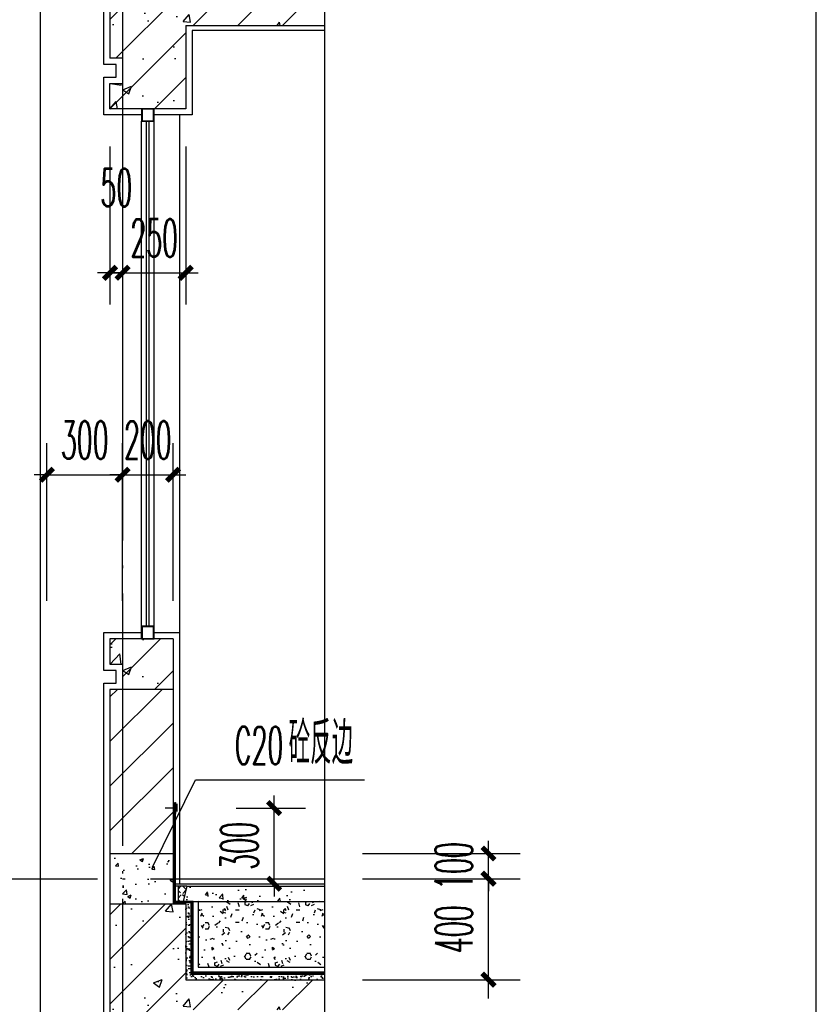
# Model space of a CAD drawing. Extents: x 1779708 to 7299578, y -1121471 to 88434.
# Tile 998 of 1056: x 6999563 to 7002719, y -966071 to -962171. Entities that reach past the tile are written whole.
import ezdxf

# ---------------------------------------------------------------- set-up
doc = ezdxf.new("R2010")
doc.units = 0
doc.header["$LTSCALE"] = 1000
doc.header["$MEASUREMENT"] = 0
doc.linetypes.add('DASH', pattern=[0.35, 0.25, -0.1])
doc.linetypes.add('DOTE', pattern=[2.4200000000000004, 2, -0.2, 0.02, -0.2])
doc.layers.get('0').update_dxf_attribs({"linetype": 'CONTINUOUS'})
doc.layers.get('Defpoints').update_dxf_attribs({"linetype": 'CONTINUOUS'})
for name, color, linetype in [('AXIS', 3, 'CONTINUOUS'), ('DIM_LEAD', 3, 'CONTINUOUS'), ('DIM_SYMB', 3, 'CONTINUOUS'), ('DOTE', 1, 'DOTE'), ('PUB_TAB', 7, 'CONTINUOUS'), ('PUB_TEXT', 7, 'CONTINUOUS'), ('WALL', 255, 'CONTINUOUS'), ('WINDOW', 2, 'CONTINUOUS'), ('填', 1, 'CONTINUOUS'), ('填充细线', 8, 'CONTINUOUS'), ('柱边线', 2, 'CONTINUOUS'), ('粉刷线', 213, 'CONTINUOUS'), ('粗', 9, 'CONTINUOUS')]:
    doc.layers.add(name, color=color, linetype=linetype)
doc.styles.add('_TCH_DIM', font='SIMPLEX.shx', dxfattribs={"width": 0.7, "bigfont": 'GBCBIG.shx'})
doc.styles.add('_TCH_DIM_T3', font='SIMPLEX.shx', dxfattribs={"width": 0.4941176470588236, "bigfont": 'GBCBIG.shx'})
doc.dimstyles.new('_TCH_ARCH&&50', dxfattribs={"dimtxt": 148.75, "dimasz": 50, "dimexe": 125, "dimexo": 150, "dimgap": 63.12500000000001, "dimtad": 1, "dimdec": 0, "dimzin": 0, "dimdsep": 46, "dimtxsty": '_TCH_DIM_T3', "dimblk": 'ARCHTICK', "dimcen": 0.09, "dimdle": 75, "dimclrt": 7, "dimazin": 2, "dimtfac": 1, "dimtdec": 0, "dimtix": 1, "dimtmove": 2, "dimatfit": 3, "dimfxl": 250, "dimtolj": 1, "dimtzin": 0, "dimarcsym": 0})

# ---------------------------------------------------------------- blocks, each defined once
blk = doc.blocks.new('A$C30160E8A')
at = {"layer": '填'}
h = blk.add_hatch(dxfattribs=at)
h.set_pattern_fill('ANSI32', color=256, scale=10, angle=180, style=0)
h.set_pattern_definition([(45.00000000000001, (-590191.0230948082, 116726.9485917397), (-2.651650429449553, 2.651650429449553), []), (45.00000000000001, (-590189.2553278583, 116726.9485917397), (-2.651650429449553, 2.651650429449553), [])])
h.paths.add_polyline_path([(-6.866874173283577e-05, 41.15852009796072), (-6.866874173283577e-05, 37.37737555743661), (43.99830856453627, 37.37737555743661), (43.99830856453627, 41.15852009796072)])
at = {"layer": 'WALL'}
blk.add_line((21.54626551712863, 37.20948727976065, -617.719101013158), (21.54626551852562, 34.20948727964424, -617.719101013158), dxfattribs=at)
at = {"layer": '粗'}
for p, q in [((43.99830856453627, 41.15852009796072, -617.719101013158), (-6.866874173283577e-05, 41.15852009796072, -617.719101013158)), ((-6.866874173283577e-05, 41.15852009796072, -617.719101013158), (-6.866874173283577e-05, 37.37737555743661, -617.719101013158)), ((37.64256875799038, 45.36287225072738, -617.719101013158), (7.318813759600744, 45.36287225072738, -617.719101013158)), ((21.54626551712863, 45.36287225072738, -617.719101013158), (21.54626551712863, 3.858946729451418e-05, -617.719101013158)), ((43.99830856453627, 37.37737555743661, -617.719101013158), (43.99830856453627, 41.15852009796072, -617.719101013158)), ((-6.866874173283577e-05, 37.37737555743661, -617.719101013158), (43.99830856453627, 37.37737555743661, -617.719101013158))]:
    blk.add_line(p, q, dxfattribs=at)
blk = doc.blocks.new('_ArchTick')
at = {"color": 0, "linetype": 'ByBlock', "const_width": 0.4}
blk.add_lwpolyline([(-0.5, -0.5), (0.5, 0.5)], dxfattribs=at)
blk = doc.blocks.new('*D6916')
at = {"layer": 'AXIS', "color": 0, "lineweight": -2, "transparency": 16777216}
for p, q in [((349.9999999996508, 629.9999999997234), (349.9999999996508, 679.9999999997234)), ((200, 629.9999999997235), (474.9999999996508, 629.9999999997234)), ((349.9999999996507, 329.9999999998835), (349.9999999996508, 629.9999999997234)), ((200, 329.9999999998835), (474.9999999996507, 329.9999999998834)), ((349.9999999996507, 329.9999999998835), (349.9999999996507, 279.9999999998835))]:
    blk.add_line(p, q, dxfattribs=at)
at = {"layer": 'Defpoints', "color": 0, "transparency": 16777216}
for p in [(50, 629.9999999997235), (349.9999999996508, 629.9999999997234), (50, 329.9999999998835)]:
    blk.add_point(p, dxfattribs=at)
at = {"layer": 'AXIS', "color": 0, "lineweight": -2, "transparency": 16777216, "xscale": 50, "yscale": 50, "zscale": 50}
for p, rotation in [((349.9999999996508, 629.9999999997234), 270), ((349.9999999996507, 329.9999999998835), 90)]:
    blk.add_blockref('_ArchTick', p, dxfattribs=dict(at, rotation=rotation))
at = {"layer": 'AXIS', "color": 7, "transparency": 16777216, "insert": (212.4999999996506, 479.9999999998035), "char_height": 148.75, "attachment_point": 5, "rotation": 90, "style": '_TCH_DIM_T3'}
blk.add_mtext('\\A1;300', dxfattribs=at)
blk = doc.blocks.new('*D1613')
at = {"layer": 'AXIS', "color": 0, "lineweight": -2, "transparency": 16777216}
for p, q in [((6999670.466508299, -964473.247537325), (6999670.466508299, -963848.247537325)), ((6999970.466508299, -964473.247537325), (6999970.466508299, -963848.247537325)), ((6999670.466508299, -963973.247537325), (6999620.466508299, -963973.247537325)), ((6999670.466508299, -963973.247537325), (6999970.466508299, -963973.247537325)), ((6999970.466508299, -963973.247537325), (7000020.466508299, -963973.247537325))]:
    blk.add_line(p, q, dxfattribs=at)
at = {"layer": 'Defpoints', "color": 0, "transparency": 16777216}
for p in [(6999970.466508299, -963973.247537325), (6999670.466508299, -964623.247537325), (6999970.466508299, -964623.247537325)]:
    blk.add_point(p, dxfattribs=at)
at = {"layer": 'AXIS', "color": 0, "lineweight": -2, "transparency": 16777216, "xscale": 50, "yscale": 50, "zscale": 50}
blk.add_blockref('_ArchTick', (6999670.466508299, -963973.247537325), dxfattribs=at)
at = {"layer": 'AXIS', "color": 0, "lineweight": -2, "transparency": 16777216, "xscale": 50, "yscale": 50, "zscale": 50, "rotation": 180}
blk.add_blockref('_ArchTick', (6999970.466508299, -963973.247537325), dxfattribs=at)
at = {"layer": 'AXIS', "color": 7, "transparency": 16777216, "insert": (6999820.466508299, -963835.747537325), "char_height": 148.75, "attachment_point": 5, "style": '_TCH_DIM_T3'}
blk.add_mtext('\\A1;300', dxfattribs=at)
blk = doc.blocks.new('*D1614')
at = {"layer": 'AXIS', "color": 0, "lineweight": -2, "transparency": 16777216}
for p, q in [((6999970.466508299, -964473.247537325), (6999970.466508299, -963848.247537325)), ((7000170.466508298, -964473.247537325), (7000170.466508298, -963848.247537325)), ((6999970.466508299, -963973.247537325), (6999920.466508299, -963973.247537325)), ((6999970.466508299, -963973.247537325), (7000170.466508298, -963973.247537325)), ((7000170.466508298, -963973.247537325), (7000220.466508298, -963973.247537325))]:
    blk.add_line(p, q, dxfattribs=at)
at = {"layer": 'Defpoints', "color": 0, "transparency": 16777216}
for p in [(7000170.466508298, -963973.247537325), (6999970.466508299, -964623.247537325), (7000170.466508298, -964623.247537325)]:
    blk.add_point(p, dxfattribs=at)
at = {"layer": 'AXIS', "color": 0, "lineweight": -2, "transparency": 16777216, "xscale": 50, "yscale": 50, "zscale": 50}
blk.add_blockref('_ArchTick', (6999970.466508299, -963973.247537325), dxfattribs=at)
at = {"layer": 'AXIS', "color": 0, "lineweight": -2, "transparency": 16777216, "xscale": 50, "yscale": 50, "zscale": 50, "rotation": 180}
blk.add_blockref('_ArchTick', (7000170.466508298, -963973.247537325), dxfattribs=at)
at = {"layer": 'AXIS', "color": 7, "transparency": 16777216, "insert": (7000070.466508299, -963835.747537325), "char_height": 148.75, "attachment_point": 5, "style": '_TCH_DIM_T3'}
blk.add_mtext('\\A1;200', dxfattribs=at)
blk = doc.blocks.new('*D1615')
at = {"layer": 'AXIS', "color": 0, "lineweight": -2, "transparency": 16777216}
for p, q in [((6999920.4665083, -962673.2475373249), (6999920.4665083, -963298.2475373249)), ((6999970.466508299, -962673.2475373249), (6999970.466508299, -963298.2475373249)), ((6999920.4665083, -963173.2475373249), (6999870.4665083, -963173.2475373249)), ((6999920.4665083, -963173.2475373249), (6999970.466508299, -963173.2475373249)), ((6999970.466508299, -963173.2475373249), (7000020.466508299, -963173.2475373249))]:
    blk.add_line(p, q, dxfattribs=at)
at = {"layer": 'Defpoints', "color": 0, "transparency": 16777216}
for p in [(6999920.4665083, -962523.2475373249), (6999970.466508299, -962523.2475373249), (6999970.466508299, -963173.2475373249)]:
    blk.add_point(p, dxfattribs=at)
at = {"layer": 'AXIS', "color": 0, "lineweight": -2, "transparency": 16777216, "xscale": 50, "yscale": 50, "zscale": 50}
blk.add_blockref('_ArchTick', (6999920.4665083, -963173.2475373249), dxfattribs=at)
at = {"layer": 'AXIS', "color": 0, "lineweight": -2, "transparency": 16777216, "xscale": 50, "yscale": 50, "zscale": 50, "rotation": 180}
blk.add_blockref('_ArchTick', (6999970.466508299, -963173.2475373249), dxfattribs=at)
at = {"layer": 'AXIS', "color": 7, "transparency": 16777216, "insert": (6999945.466508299, -962835.7475373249), "char_height": 148.75, "attachment_point": 5, "style": '_TCH_DIM_T3'}
blk.add_mtext('\\A1;50', dxfattribs=at)
blk = doc.blocks.new('*D1616')
at = {"layer": 'AXIS', "color": 0, "lineweight": -2, "transparency": 16777216}
for p, q in [((6999970.466508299, -962673.2475373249), (6999970.466508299, -963298.2475373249)), ((7000220.466508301, -962673.2475373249), (7000220.466508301, -963298.2475373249)), ((6999970.466508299, -963173.2475373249), (6999920.466508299, -963173.2475373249)), ((6999970.466508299, -963173.2475373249), (7000220.466508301, -963173.2475373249)), ((7000220.466508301, -963173.2475373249), (7000270.466508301, -963173.2475373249))]:
    blk.add_line(p, q, dxfattribs=at)
at = {"layer": 'Defpoints', "color": 0, "transparency": 16777216}
for p in [(6999970.466508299, -962523.2475373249), (7000220.466508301, -962523.2475373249), (7000220.466508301, -963173.2475373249)]:
    blk.add_point(p, dxfattribs=at)
at = {"layer": 'AXIS', "color": 0, "lineweight": -2, "transparency": 16777216, "xscale": 50, "yscale": 50, "zscale": 50}
blk.add_blockref('_ArchTick', (6999970.466508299, -963173.2475373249), dxfattribs=at)
at = {"layer": 'AXIS', "color": 0, "lineweight": -2, "transparency": 16777216, "xscale": 50, "yscale": 50, "zscale": 50, "rotation": 180}
blk.add_blockref('_ArchTick', (7000220.466508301, -963173.2475373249), dxfattribs=at)
at = {"layer": 'AXIS', "color": 7, "transparency": 16777216, "insert": (7000095.4665083, -963035.7475373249), "char_height": 148.75, "attachment_point": 5, "style": '_TCH_DIM_T3'}
blk.add_mtext('\\A1;250', dxfattribs=at)
blk = doc.blocks.new('*D1621')
at = {"layer": 'AXIS', "color": 0, "lineweight": -2, "transparency": 16777216}
for p, q in [((7001420.466508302, -966048.2475373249), (7001420.466508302, -965498.2475373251)), ((7000920.466508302, -965573.2475373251), (7001545.466508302, -965573.2475373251)), ((7000920.466508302, -965973.2475373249), (7001545.466508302, -965973.2475373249))]:
    blk.add_line(p, q, dxfattribs=at)
at = {"layer": 'Defpoints', "color": 0, "transparency": 16777216}
for p in [(7000770.466508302, -965573.2475373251), (7001420.466508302, -965573.2475373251), (7000770.466508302, -965973.2475373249)]:
    blk.add_point(p, dxfattribs=at)
at = {"layer": 'AXIS', "color": 0, "lineweight": -2, "transparency": 16777216, "xscale": 50, "yscale": 50, "zscale": 50}
for p, rotation in [((7001420.466508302, -965573.2475373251), 90), ((7001420.466508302, -965973.2475373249), 270)]:
    blk.add_blockref('_ArchTick', p, dxfattribs=dict(at, rotation=rotation))
at = {"layer": 'AXIS', "color": 7, "transparency": 16777216, "insert": (7001282.966508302, -965773.247537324), "char_height": 148.75, "attachment_point": 5, "rotation": 90, "style": '_TCH_DIM_T3'}
blk.add_mtext('\\A1;400', dxfattribs=at)
blk = doc.blocks.new('*D1622')
at = {"layer": 'AXIS', "color": 0, "lineweight": -2, "transparency": 16777216}
for p, q in [((7001420.466508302, -965473.2475373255), (7001420.466508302, -965423.2475373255)), ((7000920.466508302, -965473.2475373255), (7001545.466508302, -965473.2475373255)), ((7001420.466508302, -965573.2475373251), (7001420.466508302, -965473.2475373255)), ((7000920.466508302, -965573.2475373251), (7001545.466508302, -965573.2475373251)), ((7001420.466508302, -965573.2475373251), (7001420.466508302, -965623.2475373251))]:
    blk.add_line(p, q, dxfattribs=at)
at = {"layer": 'Defpoints', "color": 0, "transparency": 16777216}
for p in [(7000770.466508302, -965473.2475373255), (7001420.466508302, -965473.2475373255), (7000770.466508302, -965573.2475373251)]:
    blk.add_point(p, dxfattribs=at)
at = {"layer": 'AXIS', "color": 0, "lineweight": -2, "transparency": 16777216, "xscale": 50, "yscale": 50, "zscale": 50}
for p, rotation in [((7001420.466508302, -965473.2475373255), 270), ((7001420.466508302, -965573.2475373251), 90)]:
    blk.add_blockref('_ArchTick', p, dxfattribs=dict(at, rotation=rotation))
at = {"layer": 'AXIS', "color": 7, "transparency": 16777216, "insert": (7001282.966508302, -965523.2475373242), "char_height": 148.75, "attachment_point": 5, "rotation": 90, "style": '_TCH_DIM_T3'}
blk.add_mtext('\\A1;100', dxfattribs=at)
blk = doc.blocks.new('A$C01CB2C7C')
at = {"layer": '填充细线'}
h = blk.add_hatch(dxfattribs=at)
h.set_pattern_fill('ANSI37', color=114, scale=200, style=0)
h.set_pattern_definition([(135, (-1150826.486083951, 280782.4188382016), (17.67766952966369, 17.67766952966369), []), (45.00000000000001, (-1150826.486083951, 280782.4188382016), (17.67766952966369, -17.67766952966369), [])])
h.paths.add_polyline_path([(-30, 307.1123209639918), (-19.04245286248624, 294.7697884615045, 0.2530891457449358), (-21.30542704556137, 290.5854498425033, 1), (-11.30542704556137, 290.5854498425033, 0.5960556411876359), (-19.04245286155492, 294.7697884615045), (-30, 307.1123209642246), (-30, 320.0452752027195), (5.011318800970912, 320.0452752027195), (-9.988681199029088, 260.0452752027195), (-30, 260.0452752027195)])
h = blk.add_hatch(dxfattribs=at)
h.set_pattern_fill('混凝土', color=114, scale=20, style=0)
h.set_pattern_definition([(49.99999999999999, (-10, 259.9999999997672), (143.4520365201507, -12.55042699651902), [15, -165]), (355, (-10, 259.9999999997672), (-27.7502667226, 150.4384267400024), [12, -132]), (100.4514, (1.954335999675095, 258.9541319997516), (115.7018763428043, 137.8879084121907), [12.748038, -140.2284224]), (46.18420000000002, (-10, 299.9999999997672), (213.4482097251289, -33.10380286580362), [22.49999999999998, -247.4999999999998]), (96.6356, (7.787348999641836, 297.2413385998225), (186.9325411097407, 194.8235741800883), [19.1220576, -210.3426]), (351.1842, (-10, 299.9999999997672), (186.9323890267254, 194.8237201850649), [18, -198]), (21, (10, 289.9999999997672), (119.3814104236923, -80.52377813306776), [15, -165]), (326.0000000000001, (10, 289.9999999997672), (48.66306638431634, 145.0300090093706), [12, -132]), (71.4514, (19.94844659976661, 283.2896787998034), (168.044525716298, 64.50609934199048), [12.748038, -140.2284224]), (37.50000000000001, (-10, 259.9999999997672), (2.431971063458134, 66.5787707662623), [0, -130.4, 0, -134, 0, -132.5]), (7.499999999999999, (-10, 259.9999999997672), (52.61390748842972, 78.88234237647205), [0, -76.39999999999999, 0, -127.4, 0, -50.5]), (327.5, (-54.59999999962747, 259.9999999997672), (106.7644872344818, -4.510974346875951), [0, -50, 0, -156, 0, -207]), (317.5, (-74.59999999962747, 259.9999999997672), (116.6372338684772, 20.02099646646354), [0, -65, 0, -103.6, 0, -147])])
h.paths.add_polyline_path([(500.000000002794, 319.9999999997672), (5, 319.9999999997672), (-10, 259.9999999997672), (500.000000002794, 259.9999999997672)])
h = blk.add_hatch(dxfattribs=at)
h.set_pattern_fill('AR-SAND', color=114, scale=10, style=0)
h.set_pattern_definition([(37.50000000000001, (-39.84018222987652, -50.00000000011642), (-0.8000156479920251, 24.47066186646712), [0, -19.304, 0, -21.59, 0, -20.6375]), (7.499999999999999, (-39.84018222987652, -50.00000000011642), (22.47616415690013, 35.84125502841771), [0, -10.414, 0, -17.399, 0, -6.6675]), (327.5, (-55.46118223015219, -50.00000000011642), (39.5496185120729, 0.071859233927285), [0, -6.35, 0, -22.86, 0, -29.845]), (317.5, (-55.46118223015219, -50.00000000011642), (38.17782262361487, 11.14646616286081), [0, -3.175, 0, -14.986, 0, -17.145])])
h.paths.add_polyline_path([(20, 259.9999999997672), (-10, 259.9999999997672), (-39.84018222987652, 260.0452752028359), (-39.84018222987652, 249.9999999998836), (0, 249.9999999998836), (0, -50), (550.000000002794, -50.00000000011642), (550.000000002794, -30), (20, -30)])
h = blk.add_hatch(dxfattribs=at)
h.set_pattern_fill('加气混凝土', color=114, scale=20, style=0)
h.set_pattern_definition([(0, (120.7999999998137, -23.20000000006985), (120, 240), [0, -240]), (0, (-19.59999999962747, -55.60000000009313), (120, 240), [0, -240]), (0, (58.40000000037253, -58.00000000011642), (120, 240), [0, -240]), (0, (143.5999999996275, 12.79999999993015), (120, 240), [0, -240]), (0, (44, -70.00000000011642), (120, 240), [0, -240]), (0, (167.5999999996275, 163.9999999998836), (120, 240), [0, -240]), (0, (94.40000000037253, 144.7999999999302), (120, 240), [0, -240]), (0, (132.7999999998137, 114.7999999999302), (120, 240), [0, -240]), (0, (-62.79999999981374, 109.9999999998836), (120, 240), [0, -240]), (0, (54.79999999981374, 99.19999999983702), (120, 240), [0, -240]), (0, (9.200000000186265, 37.99999999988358), (120, 240), [0, -240]), (0, (11.59999999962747, -52.00000000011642), (120, 240), [0, -240]), (0, (101.5999999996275, -61.60000000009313), (120, 240), [0, -240]), (0, (167.5999999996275, 43.99999999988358), (120, 240), [0, -240]), (0, (-56.79999999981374, 6.799999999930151), (120, 240), [0, -240]), (0, (-36.40000000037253, 47.5999999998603), (120, 240), [0, -240]), (0, (57.20000000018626, 30.79999999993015), (120, 240), [0, -240]), (0, (23.59999999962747, -4.000000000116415), (120, 240), [0, -240]), (0, (4.400000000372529, 75.19999999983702), (120, 240), [0, -240]), (0, (34.40000000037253, 165.199999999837), (120, 240), [0, -240]), (0, (-47.20000000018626, -43.60000000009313), (120, 240), [0, -240]), (0, (84.79999999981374, 115.9999999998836), (120, 240), [0, -240]), (0, (-26.79999999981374, 119.5999999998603), (120, 240), [0, -240]), (0, (-46, 150.7999999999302), (120, 240), [0, -240]), (130.601294, (152.8571432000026, 88.8571423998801), (-599.9999933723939, 720.0000031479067), [10.5366216, -4414.844400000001]), (18.4349488, (135.7142864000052, 93.42857119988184), (599.9999977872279, 239.9999982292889), [10.842096, -1507.05116]), (90, (135.7142864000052, 83.14285759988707), (120, 240), [10.2857136, -469.71426]), (161.565051, (146, 79.71428479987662), (-600.0000030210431, 239.9999821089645), [10.842096, -1507.05116]), (53.1301023, (146, 79.71428479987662), (120.000000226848, 239.9999998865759), [11.428572, -1188.5714]), (135, (155.1428576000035, -42.57140800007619), (-120.0000145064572, 239.9999837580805), [9.697464, -669.12504]), (45, (141.4285711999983, -42.57140800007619), (119.9999992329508, 239.999999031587), [9.697464, -669.12504]), (135, (148.2857144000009, -49.42856800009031), (-120.0000145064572, 239.9999837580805), [9.697464, -669.12504]), (45, (148.2857144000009, -49.42856800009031), (119.9999992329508, 239.999999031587), [9.697464, -669.12504]), (116.565051, (39.71429600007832, 118.5714295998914), (-2.087719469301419e-05, 479.9999869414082), [12.77753039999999, -255.5505999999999]), (180, (34.00001600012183, 129.9999991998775), (-120, 240), [13.7142864, -226.2857]), (63.43494880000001, (14.57144000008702, 118.5714295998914), (1.086458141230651e-06, 479.9999976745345), [12.7775304, -255.5506]), (116.565051, (20.28572000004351, 107.1428575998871), (-2.087719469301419e-05, 479.9999869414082), [12.77753039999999, -255.5505999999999]), (0, (20.28572000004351, 107.1428575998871), (120, 240), [13.7142864, -226.2857]), (63.43494880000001, (34.00001600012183, 107.1428575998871), (1.086458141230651e-06, 479.9999976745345), [12.7775304, -255.5506]), (107.102728, (129.9999991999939, 37.42858399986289), (-359.9999862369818, 1200.000001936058), [15.5445384, -6513.161]), (143.972626, (125.4285703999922, 52.28571439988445), (-2279.999971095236, 1679.999998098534), [15.5445384, -3248.808]), (180, (112.8571423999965, 61.42857199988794), (-120, 240), [14.8571424, -225.14284]), (36.02737329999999, (85.42857200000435, 52.28571439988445), (2279.999983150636, 1679.999981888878), [15.54453839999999, -3248.807999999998]), (71.5650511, (80.85714320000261, 38.57143999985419), (360.0000018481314, 1199.999997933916), [14.4561264, -1503.43712]), (107.102728, (85.42857200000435, 23.71428799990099), (-359.9999862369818, 1200.000001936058), [15.5445384, -6513.161]), (143.972626, (98, 14.57143999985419), (-2279.999971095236, 1679.999998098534), [15.5445384, -3248.808]), (0, (98, 14.57143999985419), (120, 240), [14.8571424, -225.14284]), (36.02737329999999, (112.8571423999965, 14.57143999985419), (2279.999983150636, 1679.999981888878), [15.54453839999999, -3248.807999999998]), (71.5650511, (125.4285703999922, 23.71428799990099), (360.0000018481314, 1199.999997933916), [14.4561264, -1503.43712]), (150.255118, (132.2857135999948, 149.4285703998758), (-360.0000008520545, 239.9999970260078), [9.214008, -1925.72784]), (90, (124.2857144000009, 144.8571439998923), (120, 240), [9.1428576, -470.8571]), (29.7448813, (124.2857144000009, 144.8571439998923), (360.0000002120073, 239.9999988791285), [9.214008, -1925.72784]), (116.565051, (76.28571440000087, -20.85714400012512), (-2.087719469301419e-05, 479.9999869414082), [12.77753039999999, -255.5505999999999]), (168.690067, (70.57142960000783, -9.428560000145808), (-1080.00000080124, 239.9999939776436), [11.6549016, -2435.8742]), (41.18592510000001, (50, -15.1428400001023), (2999.999981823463, 2639.999976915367), [12.1487376, -5090.3208]), (90, (50, -26.57142400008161), (120, 240), [11.428572, -468.5714]), (138.814074, (59.14285760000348, -34.57141600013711), (-2999.999946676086, 2640.00001681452), [12.1487376, -5090.3208]), (16.6992442, (59.14285760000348, -34.57141600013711), (3959.999970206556, 1199.999987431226), [11.93178, -4999.415]), (60.9453959, (70.57142960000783, -31.14284800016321), (119.9999996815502, 239.9999978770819), [11.7664344, -4930.1358]), (109.983106, (-24.2857119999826, 79.71428479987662), (-600.0000022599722, 1679.999995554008), [13.37680079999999, -5604.878999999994]), (155.556045, (-28.85713599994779, 92.28571519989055), (-1560.000005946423, 719.9999850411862), [13.8091944, -5786.052599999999]), (24.4439547, (-53.99999199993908, 92.28571519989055), (1560.000000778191, 719.9999965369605), [13.8091944, -5786.052599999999]), (70.01689340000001, (-58.57141599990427, 79.71428479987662), (600.0000018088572, 1679.99999583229), [13.3768008, -5604.879]), (109.983106, (-53.99999199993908, 67.14285679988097), (-600.0000022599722, 1679.999995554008), [13.37680079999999, -5604.878999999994]), (160.016893, (-41.42855199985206, 62.57142799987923), (-600.0000003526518, 239.9999890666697), [13.3768008, -2795.751]), (19.9831065, (-41.42855199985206, 62.57142799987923), (599.9999967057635, 239.9999996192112), [13.3768008, -2795.751]), (70.01689340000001, (-28.85713599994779, 67.14285679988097), (600.0000018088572, 1679.99999583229), [13.3768008, -5604.879]), (122.005383, (64.85714239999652, 57.99999919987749), (-120.000016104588, 239.9999877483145), [10.7816928, -2253.3736]), (18.4349488, (48.8571440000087, 63.71428639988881), (599.9999977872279, 239.9999982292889), [10.842096, -1507.05116]), (90, (48.8571440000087, 53.42857039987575), (120, 240), [10.2857136, -469.71426]), (161.565051, (59.14285760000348, 49.99999999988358), (-600.0000030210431, 239.9999821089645), [10.842096, -1507.05116]), (54.46232220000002, (59.14285760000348, 49.99999999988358), (839.9999987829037, 1199.999998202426), [9.831228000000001, -4119.2846]), (116.565051, (-4.857135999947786, -0.2857120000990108), (-2.087719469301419e-05, 479.9999869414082), [12.77753039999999, -255.5505999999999]), (180, (-10.57141599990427, 11.1428719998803), (-120, 240), [12.571428, -227.42856]), (59.0362434, (-29.99999199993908, -0.2857120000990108), (120.0000003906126, 239.999998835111), [13.32789119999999, -2785.528799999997]), (120.963756, (-23.1428559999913, -11.7142720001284), (-120.0000163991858, 239.9999889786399), [13.3278912, -2785.5288]), (0, (-23.1428559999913, -11.7142720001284), (120, 240), [12.571428, -227.42856]), (63.43494880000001, (-10.57141599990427, -11.7142720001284), (1.086458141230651e-06, 479.9999976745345), [12.7775304, -255.5506])])
h.paths.add_polyline_path([(550.000000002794, 259.9999999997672), (50, 259.9999999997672), (50, 2.328306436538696e-10), (550.000000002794, -1.164153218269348e-10)])
at = {"layer": 'WALL'}
for p, q in [((5, 319.9999999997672), (-10, 259.9999999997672)), ((5, 319.9999999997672), (550.000000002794, 319.9999999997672)), ((-10, 259.9999999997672), (550.000000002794, 259.9999999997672)), ((20, 260.0452752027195), (20, -30)), ((50, 259.9999999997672), (50, 2.328306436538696e-10)), ((50, 2.328306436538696e-10), (550.000000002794, -1.164153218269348e-10)), ((550.000000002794, -30), (19.8401822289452, -30))]:
    blk.add_line(p, q, dxfattribs=at)
at = {"layer": '填充细线', "color": 114}
for p, q in [((5, 320.0452752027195), (-39.84018222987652, 320.0452752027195)), ((-30.00000001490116, 320.0452752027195), (-30.00000001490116, 260.0452752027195)), ((-9.988681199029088, 260.0452752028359), (-39.84018222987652, 260.0452752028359))]:
    blk.add_line(p, q, dxfattribs=at)
at = {"layer": '粉刷线'}
blk.add_line((-50, 329.9999999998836), (550.000000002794, 329.9999999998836), dxfattribs=at)
at = {"layer": '粉刷线', "linetype": 'DASH', "const_width": 10}
blk.add_lwpolyline([(550.000000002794, -24.99999999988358), (24.99999999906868, -25.00000000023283), (24.99999999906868, 257.9289321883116), (-44.84018222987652, 257.9289321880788), (-44.84018222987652, 630)], dxfattribs=at)
at = {"layer": '粉刷线'}
blk.add_lwpolyline([(550.000000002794, -20), (29.99999999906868, -20), (30, 259.9999999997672), (-39.84018222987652, 259.9999999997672), (-39.84018222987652, 630)], dxfattribs=at)
at = {"layer": '柱边线', "xscale": -1, "rotation": 270}
blk.add_blockref('A$C30160E8A', (-80.99870232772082, 608.4537344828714, 617.7191010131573), dxfattribs=at)
at = {"layer": 'AXIS'}
dim = blk.add_aligned_dim(p1=(50, 329.9999999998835), p2=(50, 629.9999999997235), distance=-299.9999999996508, dimstyle='_TCH_ARCH&&50', dxfattribs=at)
dim.commit()
dim.dimension.update_dxf_attribs({"geometry": '*D6916', "text_midpoint": (212.4999999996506, 479.9999999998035)})

msp = doc.modelspace()

# ---------------------------------------------------------------- hatches: boundary and pattern name
at = {"layer": '填充细线'}
h = msp.add_hatch(dxfattribs=at)
h.set_pattern_fill('钢筋混凝土', color=114, scale=50)
h.set_pattern_definition([(45, (6999920.466508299, -962523.2475373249), (-88.38834764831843, 88.38834764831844), []), (49.99999999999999, (6999920.466508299, -962523.2475373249), (358.6300913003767, -31.37606749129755), [37.5, -412.5]), (355, (6999920.466508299, -962523.2475373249), (-69.3756668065, 376.0960668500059), [30, -330]), (100.4514, (6999950.352348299, -962525.862207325), (289.2546908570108, 344.7197710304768), [31.87009499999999, -350.5710559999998]), (46.18420000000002, (6999920.466508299, -962423.2475373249), (533.6205243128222, -82.75950716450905), [56.24999999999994, -618.7499999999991]), (96.6356, (6999964.934880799, -962430.1441908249), (467.3313527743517, 487.0589354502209), [47.80514399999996, -525.8564999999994]), (351.1842, (6999920.466508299, -962423.2475373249), (467.3309725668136, 487.0593004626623), [45, -495]), (21, (6999970.466508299, -962448.2475373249), (298.4535260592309, -201.3094453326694), [37.5, -412.5]), (326.0000000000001, (6999970.466508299, -962448.2475373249), (121.6576659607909, 362.5750225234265), [30, -330]), (71.4514, (6999995.337624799, -962465.0233403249), (420.111314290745, 161.2652483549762), [31.870095, -350.571056]), (37.50000000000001, (6999920.466508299, -962523.2475373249), (6.079927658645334, 166.4469269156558), [0, -326, 0, -335, 0, -331.25]), (7.499999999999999, (6999920.466508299, -962523.2475373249), (131.5347687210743, 197.2058559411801), [0, -191, 0, -318.5, 0, -126.25]), (327.5, (6999808.966508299, -962523.2475373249), (266.9112180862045, -11.27743586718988), [0, -125, 0, -390, 0, -517.5]), (317.5, (6999758.966508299, -962523.2475373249), (291.5930846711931, 50.05249116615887), [0, -162.5, 0, -259, 0, -367.5])])
h.paths.add_polyline_path([(7000220.466508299, -961773.2475373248), (6999920.4665083, -961773.2475373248), (6999920.4665083, -962323.2475373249), (6999970.466508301, -962323.2475373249), (6999970.466508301, -962423.2475373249), (6999920.466508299, -962423.2475373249), (6999920.466508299, -962523.2475373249), (7000220.4665083, -962523.2475373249), (7000220.466508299, -962193.2475373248), (7000770.466508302, -962193.2475373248), (7000770.466508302, -962073.2475373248), (7000220.466508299, -962073.2475373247)])
h = msp.add_hatch(dxfattribs=at)
h.set_pattern_fill('钢筋混凝土', color=114, scale=50)
h.set_pattern_definition([(45, (6999920.466508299, -964823.247537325), (-88.38834764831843, 88.38834764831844), []), (49.99999999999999, (6999920.466508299, -964823.247537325), (358.6300913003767, -31.37606749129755), [37.5, -412.5]), (355, (6999920.466508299, -964823.247537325), (-69.3756668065, 376.0960668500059), [30, -330]), (100.4514, (6999950.352348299, -964825.8622073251), (289.2546908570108, 344.7197710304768), [31.87009499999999, -350.5710559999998]), (46.18420000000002, (6999920.466508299, -964723.247537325), (533.6205243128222, -82.75950716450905), [56.2499999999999, -618.7499999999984]), (96.6356, (6999964.934880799, -964730.144190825), (467.3313527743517, 487.0589354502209), [47.80514399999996, -525.8564999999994]), (351.1842, (6999920.466508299, -964723.247537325), (467.3309725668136, 487.0593004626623), [45, -495]), (21, (6999970.466508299, -964748.247537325), (298.4535260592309, -201.3094453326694), [37.5, -412.5]), (326.0000000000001, (6999970.466508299, -964748.247537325), (121.6576659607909, 362.5750225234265), [30, -330]), (71.4514, (6999995.337624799, -964765.023340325), (420.111314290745, 161.2652483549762), [31.870095, -350.571056]), (37.50000000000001, (6999920.466508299, -964823.247537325), (6.079927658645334, 166.4469269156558), [0, -326, 0, -335, 0, -331.25]), (7.499999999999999, (6999920.466508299, -964823.247537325), (131.5347687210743, 197.2058559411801), [0, -191, 0, -318.5, 0, -126.25]), (327.5, (6999808.966508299, -964823.247537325), (266.9112180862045, -11.27743586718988), [0, -125, 0, -390, 0, -517.5]), (317.5, (6999758.966508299, -964823.247537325), (291.5930846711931, 50.05249116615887), [0, -162.5, 0, -259, 0, -367.5])])
h.paths.add_polyline_path([(7000170.466508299, -964623.2475373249), (6999920.466508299, -964623.2475373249), (6999920.466508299, -964723.2475373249), (6999970.4665083, -964723.2475373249), (6999970.4665083, -964823.2475373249), (7000170.466508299, -964823.247537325)])
h = msp.add_hatch(dxfattribs=at)
h.set_pattern_fill('普通砖', color=114, scale=50)
h.set_pattern_definition([(45, (6999970.466508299, -965333.4918623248), (-88.38838300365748, 88.3883830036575), [])])
h.paths.add_polyline_path([(7000170.466508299, -964823.2475373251), (6999920.4665083, -964823.2475373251), (6999920.4665083, -965473.2475373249), (7000170.466508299, -965473.2475373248)])
h = msp.add_hatch(dxfattribs=at)
h.set_pattern_fill('混凝土', color=114, scale=20)
h.set_pattern_definition([(49.99999999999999, (6999970.466508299, -965673.2475373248), (143.4520365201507, -12.55042699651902), [15, -165]), (355, (6999970.466508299, -965673.2475373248), (-27.7502667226, 150.4384267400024), [12, -132]), (100.4514, (6999982.420844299, -965674.2934053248), (115.7018763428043, 137.8879084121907), [12.74803799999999, -140.2284223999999]), (46.18420000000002, (6999970.466508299, -965633.2475373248), (213.4482097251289, -33.10380286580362), [22.49999999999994, -247.4999999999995]), (96.6356, (6999988.253857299, -965636.0061987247), (186.9325411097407, 194.8235741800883), [19.12205759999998, -210.3425999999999]), (351.1842, (6999970.466508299, -965633.2475373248), (186.9323890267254, 194.8237201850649), [18, -198]), (21, (6999990.466508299, -965643.2475373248), (119.3814104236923, -80.52377813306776), [15, -165]), (326.0000000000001, (6999990.466508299, -965643.2475373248), (48.66306638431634, 145.0300090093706), [12, -132]), (71.4514, (7000000.414954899, -965649.9578585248), (168.044525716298, 64.50609934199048), [12.748038, -140.2284224]), (37.50000000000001, (6999970.466508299, -965673.2475373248), (2.431971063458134, 66.5787707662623), [0, -130.4, 0, -134, 0, -132.5]), (7.499999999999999, (6999970.466508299, -965673.2475373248), (52.61390748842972, 78.88234237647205), [0, -76.39999999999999, 0, -127.4, 0, -50.5]), (327.5, (6999925.866508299, -965673.2475373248), (106.7644872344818, -4.510974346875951), [0, -50, 0, -156, 0, -207]), (317.5, (6999905.866508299, -965673.2475373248), (116.6372338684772, 20.02099646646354), [0, -65, 0, -103.6, 0, -147])])
h.paths.add_polyline_path([(7000170.466508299, -965473.2475373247), (6999920.4665083, -965473.2475373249), (6999920.4665083, -965673.2475373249), (7000170.466508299, -965673.2475373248)])
h = msp.add_hatch(dxfattribs=at)
h.set_pattern_fill('钢筋混凝土', color=114, scale=50)
h.set_pattern_definition([(45, (6999920.466508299, -966423.2475373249), (-88.38834764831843, 88.38834764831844), []), (49.99999999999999, (6999920.466508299, -966423.2475373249), (358.6300913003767, -31.37606749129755), [37.5, -412.5]), (355, (6999920.466508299, -966423.2475373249), (-69.3756668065, 376.0960668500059), [30, -330]), (100.4514, (6999950.352348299, -966425.862207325), (289.2546908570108, 344.7197710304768), [31.87009499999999, -350.5710559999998]), (46.18420000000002, (6999920.466508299, -966323.2475373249), (533.6205243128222, -82.75950716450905), [56.24999999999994, -618.749999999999]), (96.6356, (6999964.934880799, -966330.1441908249), (467.3313527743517, 487.0589354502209), [47.80514399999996, -525.8564999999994]), (351.1842, (6999920.466508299, -966323.2475373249), (467.3309725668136, 487.0593004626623), [45, -495]), (21, (6999970.466508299, -966348.2475373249), (298.4535260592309, -201.3094453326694), [37.5, -412.5]), (326.0000000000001, (6999970.466508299, -966348.2475373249), (121.6576659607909, 362.5750225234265), [30, -330]), (71.4514, (6999995.337624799, -966365.0233403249), (420.111314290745, 161.2652483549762), [31.870095, -350.571056]), (37.50000000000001, (6999920.466508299, -966423.2475373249), (6.079927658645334, 166.4469269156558), [0, -326, 0, -335, 0, -331.25]), (7.499999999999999, (6999920.466508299, -966423.2475373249), (131.5347687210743, 197.2058559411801), [0, -191, 0, -318.5, 0, -126.25]), (327.5, (6999808.966508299, -966423.2475373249), (266.9112180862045, -11.27743586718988), [0, -125, 0, -390, 0, -517.5]), (317.5, (6999758.966508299, -966423.2475373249), (291.5930846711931, 50.05249116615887), [0, -162.5, 0, -259, 0, -367.5])])
h.paths.add_polyline_path([(7000220.466508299, -965673.2475373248), (6999920.4665083, -965673.2475373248), (6999920.4665083, -966223.2475373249), (6999970.466508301, -966223.2475373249), (6999970.466508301, -966323.2475373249), (6999920.466508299, -966323.2475373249), (6999920.466508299, -966423.2475373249), (7000220.4665083, -966423.2475373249), (7000220.466508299, -966093.2475373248), (7000770.466508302, -966093.2475373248), (7000770.466508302, -965973.2475373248), (7000220.466508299, -965973.2475373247)])

# ---------------------------------------------------------------- linework, layer by layer
at = {"layer": 'DIM_LEAD'}
for p, q in [((7000089.495960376, -965527.2426939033), (7000259.58612492, -965181.8265519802)), ((7000089.495960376, -965527.2426939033), (7000259.58612492, -965181.8265519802)), ((7000089.495960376, -965527.2426939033), (7000259.58612492, -965181.8265519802)), ((7000089.495960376, -965527.2426939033), (7000259.58612492, -965181.8265519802)), ((7000259.58612492, -965181.8265519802), (7000928.670017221, -965181.8265519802)), ((7000259.58612492, -965181.8265519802), (7000928.670017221, -965181.8265519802))]:
    msp.add_line(p, q, dxfattribs=at)
at = {"layer": 'DIM_SYMB'}
msp.add_lwpolyline([(7000770.466508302, -948123.2475373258), (7000770.466508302, -961541.9975373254), (7000875.466508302, -961580.2144119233), (7000665.466508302, -961617.2430778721), (7000770.466508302, -961654.4975373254), (7000770.466508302, -975073.247537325)], dxfattribs=at)
at = {"layer": 'DOTE', "linetype": 'DOTE', "ltscale": 0.5}
for p, q in [((6999970.466508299, -949923.2475373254), (6999970.466508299, -974923.247537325)), ((6998870.466508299, -965573.247537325), (7000770.466508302, -965573.247537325))]:
    msp.add_line(p, q, dxfattribs=at)
at = {"layer": 'PUB_TAB'}
msp.add_line((7002719.166365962, -982200.1995672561), (7002719.166365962, -945400.1995672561), dxfattribs=at)
at = {"layer": 'WALL'}
for p, q in [((6999920.4665083, -960923.2475373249), (6999920.4665083, -962323.2475373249)), ((7000220.466508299, -962193.2475373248), (7000770.466508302, -962193.2475373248)), ((7000220.466508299, -962193.2475373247), (7000220.4665083, -962523.247537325)), ((6999970.466508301, -962323.2475373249), (6999920.4665083, -962323.2475373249)), ((6999970.466508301, -962323.2475373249), (6999970.466508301, -962423.2475373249)), ((6999920.466508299, -962523.2475373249), (6999920.466508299, -962423.2475373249)), ((6999920.466508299, -962423.2475373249), (6999970.466508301, -962423.2475373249)), ((7000220.4665083, -962523.2475373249), (6999920.466508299, -962523.2475373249)), ((7000170.4665083, -964623.2475373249), (6999920.466508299, -964623.2475373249)), ((6999920.466508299, -964623.2475373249), (6999920.466508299, -964723.2475373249)), ((7000170.466508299, -964623.247537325), (7000170.466508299, -965673.2475373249)), ((6999920.466508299, -964723.2475373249), (6999970.4665083, -964723.2475373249)), ((6999970.4665083, -964723.2475373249), (6999970.4665083, -964823.2475373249)), ((7000170.4665083, -964823.247537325), (6999920.4665083, -964823.2475373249)), ((6999920.4665083, -964823.2475373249), (6999920.4665083, -966223.2475373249)), ((6999920.4665083, -965473.2475373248), (7000170.4665083, -965473.2475373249)), ((6999920.4665083, -965673.2475373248), (7000220.466508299, -965673.2475373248)), ((7000220.466508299, -965673.2475373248), (7000220.466508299, -965973.2475373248)), ((7000220.466508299, -965973.2475373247), (7000770.466508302, -965973.2475373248))]:
    msp.add_line(p, q, dxfattribs=at)
at = {"layer": 'WINDOW'}
for p, q in [((7000045.466508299, -964623.2475373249), (7000045.466508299, -962573.2475373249)), ((7000095.466508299, -964623.2475373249), (7000095.4665083, -962573.2475373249))]:
    msp.add_line(p, q, dxfattribs=at)
at = {"layer": 'WINDOW', "color": 4}
for p, q in [((7000065.465841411, -964573.2475373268), (7000065.469650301, -962573.2475373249)), ((7000075.465841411, -964573.2475373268), (7000075.469650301, -962573.2475373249))]:
    msp.add_line(p, q, dxfattribs=at)
at = {"layer": 'WINDOW'}
for points in [[(7000095.466508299, -962573.2475373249), (7000095.466508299, -962523.2475373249), (7000045.466508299, -962523.2475373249), (7000045.466508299, -962573.2475373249)], [(7000093.466508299, -962571.2475373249), (7000093.466508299, -962525.2475373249), (7000047.466508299, -962525.2475373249), (7000047.466508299, -962571.2475373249)], [(7000095.466508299, -964623.2475373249), (7000095.466508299, -964573.2475373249), (7000045.466508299, -964573.2475373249), (7000045.466508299, -964623.2475373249)], [(7000093.466508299, -964621.2475373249), (7000093.466508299, -964575.2475373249), (7000047.466508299, -964575.2475373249), (7000047.466508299, -964621.2475373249)]]:
    msp.add_lwpolyline(points, close=True, dxfattribs=at)
at = {"layer": '粉刷线'}
for p, q in [((6999645.466508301, -972543.2475373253), (6999645.4665083, -950848.2475373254)), ((7000195.466508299, -962548.2475373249), (7000195.466508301, -964598.2475373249))]:
    msp.add_line(p, q, dxfattribs=at)
for points in [[(7000045.466508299, -962548.2475373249), (6999895.466508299, -962548.2475373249), (6999895.466508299, -962398.2475373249), (6999945.466508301, -962398.2475373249), (6999945.466508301, -962348.2475373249), (6999895.4665083, -962348.2475373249), (6999895.4665083, -960898.2475373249), (6999945.4665083, -960898.2475373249), (6999945.4665083, -960848.2475373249), (6999895.466508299, -960848.2475373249), (6999895.466508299, -960698.2475373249), (7000045.466508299, -960698.2475373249)], [(7000770.466508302, -962213.2475373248), (7000245.466508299, -962213.2475373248), (7000245.4665083, -962548.2475373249), (7000095.466508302, -962548.2475373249)], [(7000045.466508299, -966448.2475373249), (6999895.466508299, -966448.2475373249), (6999895.466508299, -966298.2475373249), (6999945.466508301, -966298.2475373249), (6999945.466508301, -966248.2475373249), (6999895.4665083, -966248.2475373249), (6999895.4665083, -964798.2475373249), (6999945.4665083, -964798.2475373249), (6999945.4665083, -964748.2475373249), (6999895.466508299, -964748.2475373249), (6999895.466508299, -964598.2475373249), (7000045.466508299, -964598.2475373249)], [(7000095.466508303, -964598.2475373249), (7000195.466508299, -964598.2475373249), (7000195.466508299, -965593.2475373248)]]:
    msp.add_lwpolyline(points, dxfattribs=at)

# ---------------------------------------------------------------- block references
msp.add_blockref('A$C01CB2C7C', (7000220.466508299, -965923.2475373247))

# ---------------------------------------------------------------- texts
at = {"layer": 'PUB_TEXT', "color": 7, "style": '_TCH_DIM'}
for s, height, width, p in [('砼反边', 168.7943262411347, 0.7, (7000628.563634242, -965120.0180413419)), ('砼反边', 168.7943262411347, 0.7, (7000628.563634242, -965120.0180413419)), ('C20', 148.75, 0.4941176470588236, (7000415.063634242, -965120.0180413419)), ('C20', 148.75, 0.4941176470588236, (7000415.063634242, -965120.0180413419))]:
    msp.add_text(s, height=height, dxfattribs=dict(at, width=width)).set_placement(p)

# ---------------------------------------------------------------- dimensions: what is measured, and where the dimension line sits
at = {"layer": 'AXIS'}
dim = msp.add_linear_dim(base=(6999970.466508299, -963173.2475373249), p1=(6999920.4665083, -962523.2475373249), p2=(6999970.466508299, -962523.2475373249), angle=0, dimstyle='_TCH_ARCH&&50', dxfattribs=at)
dim.commit()
dim.dimension.update_dxf_attribs({"geometry": '*D1615', "text_midpoint": (6999945.466508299, -962835.7475373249), "dimtype": 161})
for p1, p2, distance, picture, middle in [((6999970.466508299, -962523.2475373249), (7000220.466508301, -962523.2475373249), -650, '*D1616', (7000095.4665083, -963035.7475373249)), ((6999670.466508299, -964623.247537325), (6999970.466508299, -964623.247537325), 650, '*D1613', (6999820.466508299, -963835.747537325)), ((6999970.466508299, -964623.247537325), (7000170.466508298, -964623.247537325), 650, '*D1614', (7000070.466508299, -963835.747537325)), ((7000770.466508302, -965573.2475373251), (7000770.466508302, -965473.2475373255), -650, '*D1622', (7001282.966508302, -965523.2475373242)), ((7000770.466508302, -965973.2475373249), (7000770.466508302, -965573.2475373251), -650, '*D1621', (7001282.966508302, -965773.247537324))]:
    dim = msp.add_aligned_dim(p1=p1, p2=p2, distance=distance, dimstyle='_TCH_ARCH&&50', dxfattribs=at)
    dim.commit()
    dim.dimension.update_dxf_attribs({"geometry": picture, "text_midpoint": middle})

doc.saveas('drawing.dxf')
